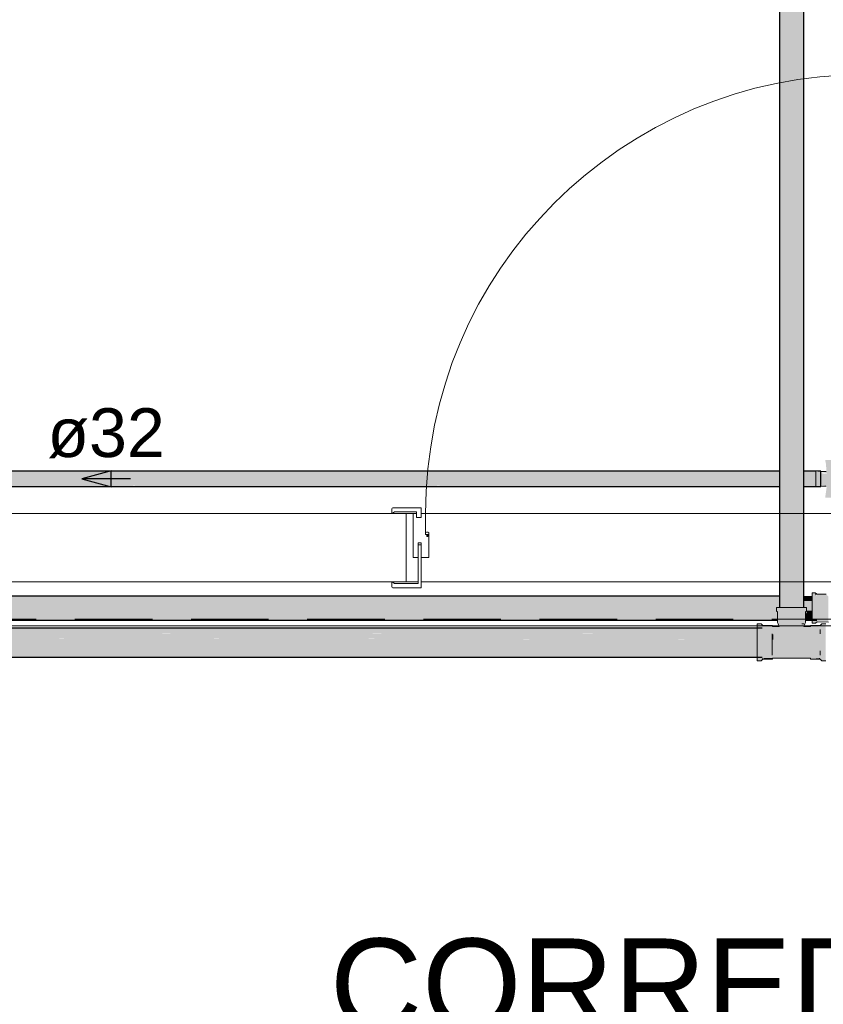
# Model space of a CAD drawing. Header units: millimetres. Extents: x 567 to 934, y -1 to 364.
# Tile 682 of 1056: x 777.25 to 780.55, y 103.03 to 107.07. Entities that reach past the tile are written whole.
import ezdxf

# ---------------------------------------------------------------- set-up
doc = ezdxf.new("R2010")
doc.units = ezdxf.units.MM
doc.header["$MEASUREMENT"] = 0
doc.linetypes.add('HIDDEN2', pattern=[0.47625, 0.3175, -0.15875])
doc.linetypes.add('NULL', pattern=[0])
for name, color, linetype, lineweight in [('A-ANNO-SYMB', 7, 'Continuous', 9), ('A-AREA-IDEN', 7, 'Continuous', 9), ('A-WALL', 7, 'Continuous', 25), ('AF-Condutos', 140, 'Continuous', 25), ('AF-Conexões', 152, 'Continuous', 18), ('AF-Sentido conduto', 140, 'Continuous', 30), ('AF-Textos conduto', 7, 'Continuous', 9), ('ARQ-ESQUAD', 7, 'Continuous', 25), ('DI-Detalhes', 1, 'HIDDEN2', 9)]:
    doc.layers.add(name, color=color, linetype=linetype, lineweight=lineweight)
doc.styles.add('Arial', font='arial.ttf')

msp = doc.modelspace()

# ---------------------------------------------------------------- hatches: boundary and pattern name
at = {"layer": 'AF-Condutos', "linetype": 'Continuous'}
for points in [[(780.469, 104.6582), (780.469, 111.5539), (780.3701, 111.5539), (780.3701, 104.6582)], [(774.699, 105.2171), (774.699, 105.2157), (780.3701, 105.2157), (780.3701, 105.2171)], [(780.3701, 105.2092), (774.699, 105.2157), (774.699, 105.209), (780.3701, 105.2091)], [(774.9042, 105.2154), (780.5387, 105.2154), (774.699, 105.2157)], [(774.699, 105.2157), (780.3701, 105.2154), (780.3701, 105.2157)], [(774.699, 105.209), (774.699, 105.1982), (780.3701, 105.1984), (780.3701, 105.2091)], [(774.9042, 105.2154), (780.3701, 105.2092), (780.3701, 105.2154)], [(780.469, 105.2171), (780.469, 105.2157), (780.5187, 105.2157), (780.5187, 105.2171)], [(780.469, 105.2154), (780.469, 105.2091), (780.5359, 105.209), (780.5387, 105.2154)], [(780.469, 105.209), (780.469, 105.1984), (780.5387, 105.1982), (780.5387, 105.209)], [(780.3701, 105.1616), (780.3701, 105.1984), (774.699, 105.1982), (774.699, 105.1614)], [(774.699, 105.1614), (780.3701, 105.1552), (780.3701, 105.1616)], [(780.333, 105.155), (780.5387, 105.155), (774.699, 105.1614)], [(780.3701, 105.1549), (780.3701, 105.155), (774.699, 105.1614), (774.699, 105.1548)], [(780.469, 105.1982), (780.469, 105.1854), (780.5387, 105.1852), (780.5387, 105.1982)], [(780.5387, 105.1722), (780.5387, 105.1852), (780.469, 105.1852), (780.469, 105.1724)], [(780.5387, 105.1614), (780.5387, 105.1722), (780.469, 105.1722), (780.469, 105.1616)], [(780.5387, 105.155), (780.5387, 105.1614), (780.469, 105.1614), (780.469, 105.1551)], [(780.3701, 105.1534), (780.3701, 105.1549), (774.699, 105.1548), (774.699, 105.1534)], [(774.699, 105.1534), (780.3701, 105.1534), (780.3701, 105.1534)], [(780.469, 105.1534), (780.5187, 105.1534), (780.5187, 105.1548), (780.469, 105.1548)], [(769.8647, 104.705), (769.8647, 104.6055), (780.3617, 104.6055), (780.3617, 104.6119), (770.4575, 104.6116), (780.3617, 104.6119), (780.3617, 104.6121), (770.4575, 104.625), (780.3617, 104.6258), (780.3617, 104.6261), (770.4575, 104.6437), (780.3575, 104.6448), (780.3575, 104.6582), (780.3701, 104.6582), (780.3701, 104.6656), (770.4575, 104.6644), (780.3701, 104.6656), (780.3701, 104.6846), (770.4575, 104.6835), (780.3701, 104.6846), (780.3701, 104.6985), (770.4575, 104.6977), (780.3701, 104.6985), (780.3701, 104.7049), (770.4575, 104.7046), (780.3701, 104.705)], [(780.469, 104.6846), (780.3701, 104.6659), (780.503, 104.6657), (780.503, 104.6846)], [(780.469, 104.7049), (780.469, 104.6986), (780.503, 104.6985), (780.503, 104.705)], [(780.469, 104.6985), (780.469, 104.6847), (780.503, 104.6846), (780.503, 104.6985)], [(780.3602, 104.6382), (780.355, 104.6448), (770.4575, 104.6437), (780.3617, 104.6261)], [(780.469, 104.6628), (780.45, 104.6582), (780.4805, 104.6582), (780.4805, 104.6449), (780.503, 104.6449), (780.503, 104.6656), (780.469, 104.6656), (780.4357, 104.6582)], [(780.4763, 104.6259), (780.503, 104.6259), (780.503, 104.6448), (780.483, 104.6448)], [(770.4575, 104.625), (780.3617, 104.6121), (780.3617, 104.6258)], [(780.4763, 104.612), (780.503, 104.612), (780.503, 104.6258), (780.4763, 104.6258)], [(780.4763, 104.6055), (780.503, 104.6055), (780.503, 104.6119), (780.4763, 104.6119)], [(769.7407, 104.5734), (769.7407, 104.4618), (770.4575, 104.4613), (780.2986, 104.4618), (770.4575, 104.4773), (780.2986, 104.4785), (770.4575, 104.4997), (780.2986, 104.5013), (770.4575, 104.5245), (780.2986, 104.5262), (770.4575, 104.5474), (780.2986, 104.549), (770.4575, 104.5646), (780.2986, 104.5657), (770.4575, 104.5729), (780.2986, 104.5734)], [(770.4575, 104.5729), (780.2786, 104.5657), (780.2786, 104.5734)], [(770.4575, 104.5646), (780.2786, 104.5491), (780.2786, 104.5657)], [(770.4575, 104.5474), (780.2786, 104.5263), (780.2786, 104.549)], [(770.4575, 104.5245), (780.2786, 104.5013), (780.2786, 104.5262)], [(770.4575, 104.4997), (780.2786, 104.4785), (780.2786, 104.5013)], [(770.4575, 104.4773), (780.2786, 104.4618), (780.2786, 104.4785)], [(770.4665, 104.4541), (780.2986, 104.4541), (770.4665, 104.4613), (770.0429, 104.4572)], [(770.4575, 104.4613), (780.2786, 104.4572), (780.2786, 104.4618)], [(776.0502, 104.4572), (780.2986, 104.4572), (770.4575, 104.4613)], [(776.0502, 104.4572), (780.2786, 104.4541), (780.2786, 104.4572)]]:
    msp.add_hatch(color=151, dxfattribs=at).paths.add_polyline_path(points)
at = {"layer": 'AF-Conexões', "linetype": 'Continuous'}
for points in [[(780.5387, 105.2102), (780.5617, 105.2084), (780.5643, 105.2056), (780.5387, 105.2084), (780.5387, 105.1621), (780.5617, 105.1568), (780.5643, 105.1598), (780.5568, 105.1076), (780.6287, 105.1076), (780.631, 105.1185), (780.6255, 105.1196), (780.631, 105.1076), (780.6398, 105.1076), (780.6413, 105.1196), (780.635, 105.1196), (780.6332, 105.2181), (780.6342, 105.2437), (780.6413, 105.2628), (780.5568, 105.2628), (780.5603, 105.2458), (780.5623, 105.2149), (780.5387, 105.2148), (780.5617, 105.211)], [(780.5267, 105.2182), (780.5187, 105.2182), (780.5187, 105.1566), (780.5295, 105.1568)], [(780.516, 104.7182), (780.503, 104.7182), (780.503, 104.5934), (780.516, 104.5934), (780.5237, 104.5991), (780.57, 104.5981), (780.57, 104.7032), (780.5612, 104.7124), (780.5237, 104.7124), (780.5237, 104.7032)], [(780.5168, 104.7164), (780.5168, 104.7082), (780.5237, 104.7124)], [(780.4763, 104.5964), (780.4746, 104.6392), (780.4805, 104.6432), (780.4805, 104.6582), (780.3596, 104.6582), (780.3575, 104.6432), (780.3612, 104.6432), (780.3617, 104.6055), (780.3684, 104.5797), (780.3444, 104.5778), (780.3396, 104.584), (780.302, 104.584), (780.2786, 104.5914), (780.2786, 104.442), (780.2946, 104.4394), (780.302, 104.4509), (780.419, 104.4511), (780.4935, 104.453), (780.4984, 104.4468), (780.5323, 104.4505), (780.5434, 104.4394), (780.5594, 104.4394), (780.5594, 104.5888), (780.5434, 104.5868), (780.536, 104.5798), (780.4984, 104.5819), (780.495, 104.5758), (780.4619, 104.5751), (780.4675, 104.5784), (780.47, 104.5914), (780.4619, 104.5751), (780.495, 104.5758), (780.4984, 104.5819), (780.536, 104.5812), (780.5397, 104.584), (780.4984, 104.584), (780.495, 104.5797), (780.4695, 104.5797)], [(780.4763, 104.6055), (780.4763, 104.6404), (780.4746, 104.6404)], [(780.302, 104.4488), (780.302, 104.4468), (780.3396, 104.4468)], [(780.304, 104.4487), (780.3396, 104.4468), (780.3396, 104.4509), (780.3061, 104.4509)], [(780.419, 104.4511), (780.495, 104.4511), (780.495, 104.453)], [(780.4984, 104.4468), (780.536, 104.4468), (780.536, 104.4509)]]:
    msp.add_hatch(color=161, dxfattribs=at).paths.add_polyline_path(points)

# ---------------------------------------------------------------- linework, layer by layer
at = {"layer": 'A-ANNO-SYMB', "color": 8, "linetype": 'Continuous', "lineweight": 5}
msp.add_line((788.1026, 104.5824), (774.372, 104.5824), dxfattribs=at)
at = {"layer": 'A-WALL', "color": 8, "lineweight": 5}
for p, q in [((778.78, 105.0427), (774.319, 105.0427)), ((778.839, 105.0427), (778.782, 105.0427)), ((778.839, 104.7627), (778.839, 105.0427)), ((778.839, 105.0427), (778.868, 105.0427)), ((778.919, 105.0427), (780.719, 105.0427)), ((773.839, 104.7627), (778.78, 104.7627)), ((778.782, 104.7627), (778.839, 104.7627)), ((778.8886, 104.7627), (778.839, 104.7627)), ((780.738, 104.7627), (778.9, 104.7627))]:
    msp.add_line(p, q, dxfattribs=at)
at = {"layer": 'AF-Condutos'}
for p, q in [((780.3701, 111.5539), (780.3701, 105.2171)), ((780.469, 105.2171), (780.469, 111.5539)), ((780.3701, 105.2171), (774.699, 105.2171)), ((780.3701, 105.2171), (780.3701, 105.1534)), ((780.469, 105.1534), (780.469, 105.2171)), ((780.5187, 105.2171), (780.469, 105.2171)), ((780.5387, 105.2171), (780.5279, 105.2171)), ((780.5387, 105.2157), (780.5387, 105.2171)), ((780.5387, 105.2154), (780.5387, 105.2157)), ((780.5387, 105.209), (780.5387, 105.2154)), ((780.5387, 105.1982), (780.5387, 105.209)), ((780.5387, 105.1852), (780.5387, 105.1982)), ((780.5387, 105.1722), (780.5387, 105.1852)), ((780.5387, 105.1614), (780.5387, 105.1722)), ((780.5387, 105.155), (780.5387, 105.1614)), ((774.699, 105.1534), (780.3701, 105.1534)), ((780.3701, 105.1534), (780.3701, 104.705)), ((780.469, 104.705), (780.469, 105.1534)), ((780.469, 105.1534), (780.5387, 105.1534)), ((780.5387, 105.1548), (780.5387, 105.155)), ((780.5387, 105.1534), (780.5387, 105.1548)), ((780.3701, 104.705), (770.4575, 104.705)), ((780.3701, 104.705), (780.3701, 104.6582)), ((780.469, 104.6582), (780.469, 104.705)), ((770.4575, 104.6055), (780.3617, 104.6055)), ((780.4763, 104.6055), (780.523, 104.6055)), ((780.2986, 104.5734), (770.4575, 104.5734)), ((770.4665, 104.4541), (780.2986, 104.4541))]:
    msp.add_line(p, q, dxfattribs=at)
at = {"layer": 'AF-Conexões'}
for p, q in [((780.5187, 105.2182), (780.5187, 105.2171)), ((780.5267, 105.2182), (780.5187, 105.2182)), ((780.5187, 105.2171), (780.5187, 105.2138)), ((780.5187, 105.2171), (780.5187, 105.2171)), ((780.5187, 105.2138), (780.5187, 105.2086)), ((780.5187, 105.2086), (780.5187, 105.2017)), ((780.5187, 105.2017), (780.5187, 105.1938)), ((780.5279, 105.2171), (780.5267, 105.2182)), ((780.5617, 105.2154), (780.5387, 105.2154)), ((780.5187, 105.1938), (780.5187, 105.1852)), ((780.5187, 105.1852), (780.5187, 105.1767)), ((780.5187, 105.1767), (780.5187, 105.1687)), ((780.5187, 105.1687), (780.5187, 105.1619)), ((780.5187, 105.1619), (780.5187, 105.1566)), ((780.5187, 105.1566), (780.5187, 105.1534)), ((780.5187, 105.1534), (780.5187, 105.1522)), ((780.5187, 105.1534), (780.5187, 105.1534)), ((780.5187, 105.1522), (780.5267, 105.1522)), ((780.5267, 105.1522), (780.5279, 105.1534)), ((780.5387, 105.155), (780.5617, 105.155)), ((780.516, 104.7182), (780.503, 104.7182)), ((780.503, 104.7182), (780.503, 104.7076)), ((780.5168, 104.7164), (780.516, 104.7182)), ((780.5237, 104.7124), (780.5168, 104.7164)), ((780.503, 104.7076), (780.503, 104.705)), ((780.503, 104.705), (780.503, 104.6793)), ((780.503, 104.6793), (780.503, 104.6429)), ((780.5612, 104.7124), (780.5237, 104.7124)), ((780.3575, 104.6582), (780.3575, 104.6432)), ((780.3596, 104.6582), (780.3575, 104.6582)), ((780.3575, 104.6432), (780.3617, 104.6404)), ((780.3657, 104.6582), (780.3596, 104.6582)), ((780.3617, 104.6404), (780.3617, 104.6055)), ((780.3701, 104.6582), (780.3657, 104.6582)), ((780.3755, 104.6582), (780.3701, 104.6582)), ((780.3882, 104.6582), (780.3755, 104.6582)), ((780.4031, 104.6582), (780.3882, 104.6582)), ((780.419, 104.6582), (780.4031, 104.6582)), ((780.4349, 104.6582), (780.419, 104.6582)), ((780.4497, 104.6582), (780.4349, 104.6582)), ((780.4625, 104.6582), (780.4497, 104.6582)), ((780.469, 104.6582), (780.4625, 104.6582)), ((780.4722, 104.6582), (780.469, 104.6582)), ((780.4784, 104.6582), (780.4722, 104.6582)), ((780.4763, 104.6404), (780.4805, 104.6432)), ((780.4763, 104.6055), (780.4763, 104.6404)), ((780.4805, 104.6582), (780.4784, 104.6582)), ((780.4805, 104.6432), (780.4805, 104.6582)), ((780.503, 104.6429), (780.503, 104.6107)), ((780.3617, 104.6055), (780.3617, 104.5964)), ((780.3617, 104.5964), (780.3647, 104.5914)), ((780.4733, 104.5914), (780.4763, 104.5964)), ((780.4763, 104.5964), (780.4763, 104.6055)), ((780.503, 104.6107), (780.503, 104.6055)), ((780.503, 104.6055), (780.503, 104.5934)), ((780.5168, 104.594), (780.5237, 104.5991)), ((780.5237, 104.5991), (780.57, 104.5981)), ((780.2946, 104.5914), (780.2786, 104.5914)), ((780.2786, 104.5914), (780.2786, 104.5888)), ((780.2786, 104.5888), (780.2786, 104.5812)), ((780.2786, 104.5812), (780.2786, 104.5734)), ((780.2786, 104.5734), (780.2786, 104.5691)), ((780.2786, 104.5691), (780.2786, 104.5534)), ((780.302, 104.584), (780.2946, 104.5914)), ((780.3396, 104.584), (780.302, 104.584)), ((780.343, 104.5797), (780.3396, 104.584)), ((780.3684, 104.5797), (780.343, 104.5797)), ((780.3647, 104.5914), (780.3684, 104.5797)), ((780.47, 104.5914), (780.4606, 104.5914)), ((780.4606, 104.5914), (780.4653, 104.5914)), ((780.4653, 104.5914), (780.47, 104.5914)), ((780.4695, 104.5797), (780.4733, 104.5914)), ((780.495, 104.5797), (780.4695, 104.5797)), ((780.4984, 104.584), (780.495, 104.5797)), ((780.536, 104.584), (780.4984, 104.584)), ((780.503, 104.5934), (780.516, 104.5934)), ((780.516, 104.5935), (780.5168, 104.5952)), ((780.516, 104.5934), (780.516, 104.5935)), ((780.5168, 104.5952), (780.5168, 104.594)), ((780.5434, 104.5914), (780.536, 104.584)), ((780.536, 104.5679), (780.536, 104.5588)), ((780.536, 104.5497), (780.536, 104.5679)), ((780.536, 104.5588), (780.536, 104.5497)), ((780.5594, 104.5914), (780.5434, 104.5914)), ((780.2786, 104.5534), (780.2786, 104.535)), ((780.2786, 104.535), (780.2786, 104.5154)), ((780.2786, 104.5154), (780.2786, 104.4957)), ((780.3396, 104.5273), (780.3396, 104.5497)), ((780.3396, 104.5497), (780.3396, 104.5385)), ((780.3396, 104.5385), (780.3396, 104.5273)), ((780.3396, 104.5035), (780.3396, 104.5273)), ((780.3396, 104.5273), (780.3396, 104.5154)), ((780.3396, 104.5154), (780.3396, 104.5035)), ((780.343, 104.537), (780.343, 104.5475)), ((780.343, 104.5475), (780.343, 104.5265)), ((780.343, 104.5265), (780.343, 104.537)), ((780.2786, 104.4957), (780.2786, 104.4774)), ((780.2786, 104.4774), (780.2786, 104.4616)), ((780.3396, 104.4811), (780.3396, 104.5035)), ((780.3396, 104.5035), (780.3396, 104.4923)), ((780.3396, 104.4923), (780.3396, 104.4811)), ((780.3396, 104.4628), (780.3396, 104.4811)), ((780.3396, 104.4811), (780.3396, 104.4719)), ((780.536, 104.4811), (780.536, 104.4719)), ((780.536, 104.4628), (780.536, 104.4811)), ((780.2786, 104.4616), (780.2786, 104.4541)), ((780.2786, 104.4541), (780.2786, 104.4496)), ((780.2786, 104.4496), (780.2786, 104.442)), ((780.2786, 104.442), (780.2786, 104.4394)), ((780.2786, 104.4394), (780.2946, 104.4394)), ((780.2946, 104.4394), (780.302, 104.4468)), ((780.302, 104.4509), (780.302, 104.4488)), ((780.302, 104.4496), (780.302, 104.4509)), ((780.302, 104.4488), (780.302, 104.4496)), ((780.302, 104.4468), (780.3396, 104.4468)), ((780.3396, 104.4719), (780.3396, 104.4628)), ((780.3396, 104.4468), (780.343, 104.4511)), ((780.3396, 104.4468), (780.3396, 104.4509)), ((780.3396, 104.4509), (780.3396, 104.4488)), ((780.3396, 104.4488), (780.3396, 104.4468)), ((780.343, 104.4511), (780.419, 104.4511)), ((780.419, 104.4511), (780.495, 104.4511)), ((780.495, 104.4511), (780.4984, 104.4468)), ((780.4984, 104.4468), (780.536, 104.4468)), ((780.536, 104.4719), (780.536, 104.4628)), ((780.536, 104.4468), (780.5434, 104.4394)), ((780.5434, 104.4394), (780.5594, 104.4394))]:
    msp.add_line(p, q, dxfattribs=at)
at = {"layer": 'AF-Sentido conduto'}
for p, q in [((777.6297, 105.2176), (777.509, 105.1852)), ((777.6297, 105.1529), (777.6297, 105.2176)), ((777.509, 105.1852), (777.6297, 105.1529))]:
    msp.add_line(p, q, dxfattribs=at)
msp.add_lwpolyline([(777.709, 105.1852), (777.509, 105.1852)], dxfattribs=at)
at = {"layer": 'ARQ-ESQUAD', "color": 8, "lineweight": 5}
for p, q in [((778.78, 105.0427), (778.78, 105.0627)), ((778.782, 105.0427), (778.78, 105.0427)), ((778.791, 105.0497), (778.782, 105.0427)), ((778.784, 105.0667), (778.9, 105.0667)), ((778.882, 105.0497), (778.791, 105.0497)), ((778.868, 105.0427), (778.882, 105.0427)), ((778.868, 104.8627), (778.868, 105.0427)), ((778.882, 105.0427), (778.882, 105.0497)), ((778.882, 105.0267), (778.882, 105.0497)), ((778.9, 105.0667), (778.9, 105.0427)), ((778.9, 105.0427), (778.919, 105.0427)), ((778.9, 105.0267), (778.9, 105.0427)), ((778.919, 105.0427), (778.919, 104.9576)), ((778.9, 105.0267), (778.882, 105.0267)), ((778.919, 104.9576), (778.919, 104.9651)), ((778.932, 104.9651), (778.932, 104.9576)), ((778.8886, 104.9227), (778.9, 104.9227)), ((778.8886, 104.7567), (778.8886, 104.9227)), ((778.9, 104.9227), (778.9, 104.7387)), ((778.9233, 104.9576), (778.919, 104.9576)), ((778.919, 104.9576), (778.932, 104.9576)), ((778.9233, 104.9493), (778.9233, 104.9576)), ((778.9277, 104.9493), (778.9233, 104.9493)), ((778.932, 104.9576), (778.9277, 104.9576)), ((778.9277, 104.9576), (778.9277, 104.9493)), ((778.932, 104.9576), (778.932, 104.8627)), ((778.8878, 104.9147), (778.8878, 104.8627)), ((778.9, 104.9147), (778.8878, 104.9147)), ((778.9, 104.8627), (778.9, 104.9147)), ((778.8878, 104.8627), (778.868, 104.8627)), ((778.932, 104.8627), (778.9, 104.8627)), ((778.78, 104.7627), (778.782, 104.7627)), ((778.78, 104.7427), (778.78, 104.7627)), ((778.782, 104.7627), (778.791, 104.7567)), ((778.791, 104.7567), (778.8886, 104.7567)), ((778.9, 104.7387), (778.784, 104.7387))]:
    msp.add_line(p, q, dxfattribs=at)
for centre, radius, start, end in [((780.719, 105.0427), 1.8, 90, 180), ((778.784, 105.0627), 0.004, 90, 180), ((778.9255, 104.9568), 0.0105, 51.724, 128.276), ((778.784, 104.7427), 0.004, 180, 270)]:
    msp.add_arc(centre, radius, start, end, dxfattribs=at)
at = {"layer": 'DI-Detalhes'}
msp.add_lwpolyline([(773.9222, 113.9917), (781.1323, 113.9917), (781.1323, 104.6097), (773.9222, 104.6097), (773.9222, 113.9917)], dxfattribs=at)

# ---------------------------------------------------------------- texts
at = {"layer": 'A-AREA-IDEN', "color": 8, "linetype": 'NULL', "lineweight": 5, "insert": (778.5263, 102.9213), "char_height": 0.375, "width": 6.113758, "attachment_point": 7, "line_spacing_factor": 0.9, "style": 'Arial'}
msp.add_mtext('CORREDOR', dxfattribs=at)
at = {"layer": 'AF-Textos conduto', "linetype": 'NULL', "insert": (777.609, 105.2693), "char_height": 0.2, "width": 0.962805, "attachment_point": 8, "line_spacing_factor": 0.6, "style": 'Arial'}
msp.add_mtext('ø32', dxfattribs=at)

doc.saveas('drawing.dxf')
